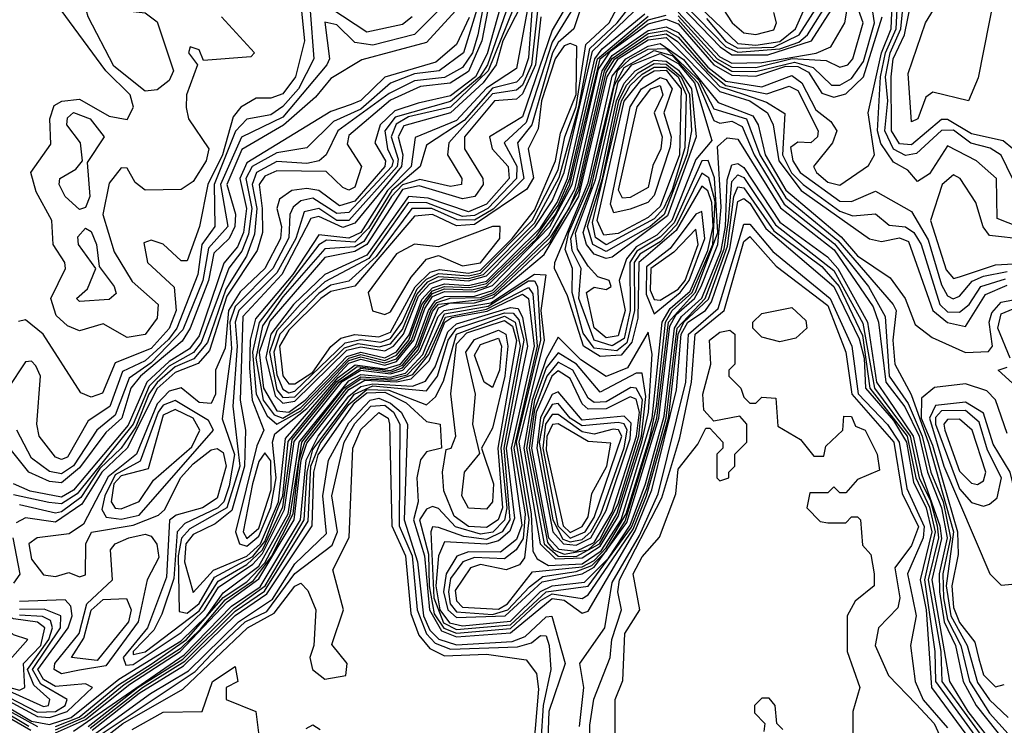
# Model space of a CAD drawing. Extents: x 2889633 to 3052318, y 540750 to 918690.
# Tile 583 of 656: x 2991205 to 2992850, y 824922 to 826100. Entities that reach past the tile are written whole.
import ezdxf

# ---------------------------------------------------------------- set-up
doc = ezdxf.new("R2010")
doc.units = 0

msp = doc.modelspace()

# ---------------------------------------------------------------- linework, layer by layer
at = {"layer": '0CON02XD'}
for points in [[(2992375, 826744.4), (2992353.2, 826695), (2992299.5, 826650.5), (2992290, 826635), (2992283.9, 826555), (2992295, 826536.8), (2992337.8, 826505), (2992346.5, 826473.5), (2992339.5, 826450.5), (2992325, 826431.2), (2992315, 826429.2), (2992244.5, 826464.5), (2992185, 826474), (2992165, 826471.4), (2992148.3, 826461.7), (2992139.2, 826445), (2992154, 826396), (2992160.9, 826315), (2992197, 826225), (2992200.9, 826170.9), (2992247.2, 826162.8), (2992326.2, 826136.2), (2992405, 826060.8), (2992435, 826057.7)], [(2992435, 826057.7), (2992475, 826063.9), (2992501.3, 826085), (2992527.5, 826145), (2992525, 826187.5), (2992501.7, 826211.7), (2992435, 826230), (2992425, 826230), (2992399.3, 826210.7), (2992375, 826216.2), (2992367.8, 826235), (2992371.5, 826291.5), (2992352.5, 826345), (2992365, 826354), (2992415, 826346.7), (2992425, 826356.7), (2992439.4, 826395), (2992462.4, 826417.6), (2992507.6, 826525), (2992510, 826580), (2992535, 826592.2), (2992543.3, 826605), (2992511.2, 826671.2), (2992418.6, 826748.6)], [(2992864.3, 825885), (2992848, 825898), (2992795, 825909.6), (2992755, 825933.9), (2992745, 825933.6), (2992695, 825891.2), (2992675, 825892.9), (2992661.4, 825915), (2992661.2, 826005), (2992664.4, 826035), (2992683.5, 826075), (2992699.5, 826155), (2992684.3, 826215), (2992696.2, 826255), (2992715, 826261.9), (2992745, 826255.5), (2992765, 826258.1), (2992795, 826306.2), (2992845, 826323.1), (2992892.8, 826357.2)], [(2992876.9, 826223.1), (2992834.2, 826145), (2992806.4, 826003.6), (2992790, 825965), (2992730.8, 825979.2), (2992718.8, 825971.2), (2992705.6, 825935), (2992695, 825930), (2992689.5, 826010.5), (2992718.6, 826095), (2992743.6, 826136.4), (2992746.8, 826156.8), (2992740, 826195), (2992744.4, 826205.6), (2992754.5, 826215.5), (2992797.6, 826232.4), (2992826.2, 826285), (2992865, 826298.9)], [(2992172.3, 826215), (2992095, 826083.1), (2992045, 825938.5), (2991990, 825905), (2991994.5, 825885), (2992021.2, 825855), (2992023.2, 825835), (2991985, 825792.4), (2991955, 825779.6), (2991887.5, 825802.5), (2991854.6, 825805), (2991785, 825707), (2991715, 825674.7), (2991662.6, 825625), (2991625, 825575.3), (2991616.4, 825536.4), (2991632.2, 825472.2), (2991645, 825460)], [(2992167.7, 826182.3), (2992095, 826062.7), (2992051.2, 825928.8), (2992014.4, 825895), (2992035.7, 825855.7), (2992035.3, 825835), (2991987.2, 825785), (2991965, 825773.3), (2991945, 825772), (2991885.3, 825794.7), (2991855, 825795.3), (2991788.6, 825701.4), (2991715, 825662.4), (2991673.6, 825625), (2991635, 825580.6), (2991622.7, 825545), (2991635, 825482.1), (2991645, 825469.7)], [(2992875, 825753.8), (2992838.3, 825768.3), (2992836.7, 825835), (2992803.3, 825865), (2992755, 825890), (2992725, 825843.3), (2992705, 825830), (2992689.1, 825849.1), (2992665, 825862.5), (2992643.7, 825893.7), (2992638.4, 825915), (2992643, 826005), (2992651.7, 826045), (2992669.2, 826085), (2992673.2, 826163.2)], [(2992863.6, 825835), (2992845, 825874.2), (2992826.1, 825886.1), (2992794, 825894), (2992765, 825916.2), (2992745, 825915.5), (2992703.1, 825876.9), (2992685, 825873.6), (2992665, 825884.5), (2992650.3, 825915), (2992655.3, 825965), (2992651.7, 826005), (2992659.2, 826045), (2992677.3, 826085), (2992684.7, 826165)], [(2992014.6, 826145), (2991986.3, 826043.7), (2991966.7, 826005), (2991925, 825973.3), (2991870.8, 825960.8), (2991831.8, 825948.2), (2991807.3, 825925), (2991798.8, 825895), (2991816.2, 825865), (2991815.3, 825855), (2991765, 825797.1), (2991739.4, 825789.4), (2991705, 825815.4), (2991685, 825818.5), (2991660, 825815), (2991639.3, 825800.7), (2991634.6, 825785), (2991642.9, 825755), (2991641.1, 825735), (2991614.6, 825685), (2991573.8, 825646.2), (2991554.2, 825615), (2991548.3, 825551.7), (2991532.2, 825515), (2991532.2, 825475), (2991525, 825459.2), (2991505, 825461.1), (2991475, 825485.6), (2991455, 825480), (2991435, 825458.9), (2991400.3, 825375), (2991353.1, 825336.9), (2991312.2, 825257.8), (2991288.2, 825241.8), (2991234.7, 825235.3), (2991220.4, 825225), (2991225, 825199.2), (2991245, 825173.1), (2991265, 825170.6), (2991287.3, 825177.3), (2991305, 825170), (2991315, 825173.3), (2991315.7, 825225), (2991325.5, 825244.5), (2991395, 825256.4), (2991437, 825273), (2991447.7, 825282.3), (2991473.8, 825335), (2991495, 825358.8), (2991525, 825382.2), (2991535, 825384.3), (2991545, 825377.5), (2991550.4, 825355), (2991535, 825301.4), (2991510.8, 825285), (2991466.9, 825273.1), (2991455.6, 825264.4), (2991450.6, 825169.4), (2991418.9, 825085), (2991378.2, 825035), (2991382.6, 825022.6)], [(2991495, 825143.8), (2991528.8, 825181.2), (2991585, 825204.5), (2991607.6, 825225), (2991637.9, 825295), (2991649.3, 825400.7), (2991737.1, 825502.9), (2991765.9, 825524.1), (2991815, 825517.1), (2991841.5, 825525), (2991866.3, 825555), (2991888, 825615), (2991899.3, 825630.7), (2991915, 825638.4), (2991965, 825638.6), (2991995, 825648), (2992089.3, 825740.7), (2992132.8, 825817.2), (2992178.5, 826015), (2992195, 826040.6), (2992255, 826082.5), (2992285, 826088.7), (2992305, 826079), (2992355, 826021.4), (2992385, 825997.6), (2992445, 825988.6), (2992495, 826007.2), (2992512, 825995), (2992535, 825950), (2992560.5, 825930.5), (2992570, 825915), (2992562.9, 825895), (2992531.2, 825855), (2992536.2, 825845), (2992555, 825829.2), (2992575, 825824), (2992623.1, 825856.9), (2992632.9, 825875), (2992622.5, 825945), (2992644.8, 826045), (2992661.2, 826085), (2992663.7, 826153.7)], [(2991655, 825477.3), (2991665, 825480), (2991749, 825561), (2991775, 825566.1), (2991808.3, 825561.7), (2991825, 825567.8), (2991844.4, 825595), (2991869.2, 825650.8), (2991885, 825667.3), (2991905, 825676.8), (2991955, 825672.6), (2991975, 825677.2), (2992061.6, 825765), (2992105, 825849.5), (2992116, 825905), (2992135.1, 825954.9), (2992151, 826059), (2992190, 826095), (2992216, 826145)], [(2992305, 826113), (2992375, 826038.4), (2992395, 826027.9), (2992445, 826028.7), (2992535.7, 826044.3), (2992560, 826055), (2992583.5, 826095), (2992593.9, 826155)], [(2991990.7, 826135), (2991977.5, 826065), (2991955, 826014.1), (2991924.6, 825994.6), (2991875, 825989.1), (2991825, 825965.9), (2991755, 825907.1), (2991752.4, 825892.4), (2991776.4, 825855), (2991765, 825820.9), (2991755, 825815.6), (2991745, 825820), (2991717.1, 825847.1), (2991635, 825847.9), (2991615, 825839.1), (2991605.5, 825825), (2991610.4, 825785), (2991611.1, 825745), (2991601.8, 825715), (2991551.5, 825638.5), (2991522.2, 825547.8), (2991503.6, 825526.4), (2991465, 825511.2), (2991435, 825484.7), (2991384.8, 825385), (2991342.8, 825345), (2991308.9, 825291.1), (2991265, 825261.1), (2991215, 825268.6), (2991199.7, 825260.3)], [(2991981.6, 826135), (2991970.8, 826075), (2991961.6, 826045), (2991945, 826020.9), (2991915, 826004), (2991865, 825998.2), (2991822.6, 825977.4), (2991736.7, 825915), (2991717.5, 825875), (2991705.3, 825864.7), (2991685, 825860.4), (2991635, 825863.8), (2991600.8, 825845), (2991593.7, 825825), (2991601.7, 825785), (2991597.6, 825742.4), (2991584.4, 825705.6), (2991549.5, 825650.5), (2991518.8, 825561.2), (2991496.2, 825533.8), (2991465, 825520.4), (2991435, 825494.7), (2991420.9, 825475), (2991399.4, 825420.6), (2991375.1, 825384.9), (2991339.4, 825350.6), (2991307.6, 825302.4), (2991275, 825278.7), (2991265, 825276.2), (2991205, 825290)], [(2991415, 825981.2), (2991362.6, 826022.6), (2991320, 826105), (2991316.7, 826115), (2991325, 826130), (2991347.3, 826137.3), (2991375, 826116.2), (2991415, 826112), (2991435, 826096.7), (2991462.5, 826015), (2991455, 825998.8), (2991435, 825983.3), (2991415, 825981.2)], [(2991645, 825469.7), (2991665, 825470.8), (2991747.7, 825552.3), (2991770.5, 825559.5), (2991805.8, 825554.2), (2991825, 825559), (2991845, 825583.1), (2991868.6, 825641.4), (2991887.2, 825662.8), (2991905, 825671.3), (2991955, 825668.4), (2991980.2, 825675), (2992065, 825760.7), (2992106.7, 825836.7), (2992139.5, 825955), (2992157.6, 826052.4), (2992203.4, 826095), (2992235, 826136.5)], [(2992315.6, 826125.6), (2992384.9, 826054.9), (2992405, 826046.2), (2992475, 826051.8), (2992506.9, 826063.1), (2992521.1, 826075), (2992557.5, 826132.5)], [(2992352.6, 826102.6), (2992385, 826064.3), (2992405, 826053.1), (2992465, 826054.6), (2992507.3, 826075), (2992545.4, 826135)], [(2992371.7, 826131.7), (2992395.6, 826095), (2992415, 826078.5), (2992435, 826075.5)], [(2991933.5, 826115), (2991885, 826062.2), (2991776.8, 826033.2), (2991725, 826002.5), (2991699.2, 825970.8), (2991645.9, 825924.1), (2991576.4, 825883.6), (2991551.1, 825825), (2991565.7, 825775.7), (2991564.7, 825755), (2991555.2, 825734.8), (2991529.7, 825710.3), (2991521, 825665), (2991490.3, 825585), (2991476.7, 825563.3), (2991407.3, 825505), (2991390.8, 825485), (2991376.2, 825435), (2991349.2, 825410.8), (2991305, 825352), (2991275, 825326.8), (2991255, 825329.3), (2991220.6, 825345), (2991185, 825389.2)], [(2991690.6, 826115), (2991696.9, 826035), (2991671.2, 825985), (2991645, 825955.5), (2991625, 825941.5), (2991585, 825934.4), (2991565.8, 825914.2), (2991530.3, 825825), (2991531.4, 825755), (2991509.6, 825725), (2991503.1, 825675), (2991467.6, 825585), (2991453.8, 825566.2), (2991415, 825530.6), (2991377.3, 825512.7), (2991355.8, 825454.2), (2991319.7, 825430.3), (2991285, 825370), (2991275, 825366), (2991265, 825370), (2991238, 825405), (2991233.8, 825425), (2991240, 825505), (2991232.3, 825522.3), (2991225, 825530), (2991215, 825528.8), (2991185.3, 825484.7)], [(2991971, 826125), (2991946.4, 826045), (2991906, 826015), (2991865, 826010), (2991825, 825994.6), (2991775, 825951.3), (2991729.5, 825930.5), (2991685, 825886.2), (2991635, 825878), (2991593.9, 825855), (2991583.2, 825835), (2991593, 825785), (2991587.5, 825742.5), (2991576.3, 825713.7), (2991554.8, 825685.2), (2991508.7, 825561.3), (2991495.5, 825544.5), (2991455, 825521.9), (2991421.4, 825488.6), (2991395.1, 825424.9), (2991301.3, 825308.7), (2991275, 825291.6), (2991253.8, 825293.8), (2991195, 825307.1)], [(2991914, 826125), (2991865, 826075.7), (2991795, 826057.8), (2991765, 826062.5), (2991735, 826092), (2991715, 826096.2), (2991722.9, 826035), (2991718.6, 826025), (2991645, 825937.9), (2991575.9, 825904.1), (2991540.5, 825825), (2991552.9, 825755), (2991521, 825719), (2991511.1, 825665), (2991477.7, 825582.3), (2991425, 825527.4), (2991388, 825502), (2991365, 825440), (2991334.4, 825415), (2991295, 825355.5), (2991275, 825342.1), (2991255, 825345.6), (2991225, 825368), (2991200.8, 825415)], [(2991675, 826125.8), (2991680.9, 826065), (2991666.2, 826005), (2991645, 825976.9), (2991625, 825969.2), (2991600.5, 825969.5), (2991575, 825954.3), (2991561.8, 825938.2), (2991544.3, 825875), (2991519.7, 825825), (2991505.6, 825755), (2991485, 825697.5), (2991475, 825697.5), (2991445, 825725.7), (2991425, 825732), (2991412.5, 825727.5), (2991418.6, 825695), (2991463.6, 825653.6), (2991466.5, 825615), (2991455, 825584.5), (2991425, 825551.1), (2991365, 825527.5), (2991343.4, 825476.6), (2991325, 825470), (2991307.3, 825477.3), (2991244.4, 825575), (2991215, 825599.4), (2991203.5, 825596.5)], [(2991385, 825569.5), (2991345, 825592.5), (2991305, 825580.8), (2991285, 825589.2), (2991266.4, 825606.4), (2991257.1, 825635), (2991282, 825685), (2991280.8, 825695), (2991261.4, 825725), (2991258.8, 825765), (2991232.9, 825812.9), (2991223.8, 825845), (2991257.5, 825892.5), (2991255.7, 825935), (2991263.1, 825956.9), (2991275.5, 825964.5), (2991305, 825967.5), (2991355, 825939.4), (2991385, 825933.8), (2991395.7, 825954.3), (2991390, 825975), (2991349.1, 826015), (2991267, 826127)], [(2992022.5, 826127.5), (2991986.6, 826025), (2991974.1, 826005), (2991925, 825963.8), (2991832.3, 825937.7), (2991815.3, 825915), (2991819.6, 825885), (2991829, 825865), (2991827, 825855), (2991755, 825778.7), (2991735, 825776.7), (2991695, 825802.3), (2991675, 825797.8), (2991662.4, 825787.6), (2991656.5, 825775), (2991655, 825736), (2991628.2, 825685), (2991565, 825621.2), (2991556.5, 825595), (2991559.4, 825550.6), (2991543.6, 825433.6), (2991564, 825374), (2991555, 825322), (2991546.5, 825295), (2991536.2, 825285), (2991481.1, 825258.9), (2991468.2, 825245), (2991462.6, 825167.4), (2991442.7, 825107.3), (2991429.2, 825080.8), (2991394.7, 825045), (2991395, 825040)], [(2992030.2, 826119.8), (2991988.1, 826015), (2991925, 825954.3), (2991855, 825938.3), (2991834.1, 825925.9), (2991825.9, 825905), (2991837.6, 825867.6), (2991835.6, 825855), (2991755, 825765.3), (2991735, 825765.3), (2991705, 825785.4), (2991680.4, 825779.6), (2991666.4, 825735), (2991635, 825677.9), (2991571.2, 825615), (2991565.3, 825595), (2991568.8, 825555), (2991561.5, 825455), (2991573, 825355), (2991551.3, 825285), (2991489.8, 825250.2), (2991475.6, 825234.4), (2991470.2, 825205), (2991471.9, 825111.9), (2991485, 825109.5)], [(2992043, 826125), (2992012.6, 826065), (2992001.5, 826025), (2991979.5, 825995), (2991925, 825944.8), (2991847, 825923), (2991837.6, 825905), (2991845.2, 825875), (2991843, 825855), (2991765, 825760.4), (2991745, 825753.5), (2991705, 825771.8), (2991691.7, 825768.3), (2991643.3, 825675), (2991577.8, 825605), (2991573.6, 825465), (2991582.4, 825415), (2991581, 825355), (2991559.5, 825280.5), (2991531.7, 825258.3), (2991495, 825240.4), (2991482.6, 825225), (2991480.5, 825195), (2991495, 825143.8)], [(2992053, 826115), (2992035, 826018.8), (2991985, 825985.9), (2991935, 825931.9), (2991866.2, 825903.8), (2991859.5, 825855), (2991819.5, 825815), (2991775, 825745.3), (2991755, 825735.6), (2991705, 825741.2), (2991661.6, 825675), (2991599.3, 825600.7), (2991590.3, 825565), (2991589, 825519), (2991593.8, 825465), (2991613.3, 825415), (2991601.5, 825388.5), (2991565.9, 825245), (2991572.7, 825225), (2991585, 825221.2)], [(2992061, 826115), (2992055, 826036.7), (2992045, 826006.5), (2992035, 825996.2), (2991995, 825986), (2991947.8, 825932.2), (2991885, 825890.8), (2991874.5, 825855), (2991826.7, 825815), (2991787.8, 825752.2), (2991765, 825729), (2991717.6, 825732.4), (2991705, 825724.6), (2991605.4, 825594.6), (2991594.3, 825545), (2991600.6, 825475), (2991618.9, 825438.9), (2991635, 825424.7)], [(2992070.3, 826115), (2992060.3, 826025), (2992045, 825991.1), (2992035, 825982.5), (2991995, 825976.7), (2991921.9, 825895), (2991920, 825875), (2991943.8, 825835), (2991943.3, 825825), (2991925, 825821.8), (2991873.6, 825833.6), (2991845, 825824.4), (2991826.2, 825805), (2991780.1, 825729.9), (2991765, 825721), (2991715, 825717.7), (2991645, 825637.6), (2991610.9, 825589.1), (2991599.6, 825535), (2991612.2, 825465), (2991630.3, 825440.3), (2991645, 825434.8)], [(2992140.9, 826115), (2992131.1, 826085), (2992105, 826062.3), (2992095.2, 826045), (2992060.8, 825925), (2992036.7, 825895), (2992047.3, 825835), (2991996.1, 825783.9), (2991965, 825765.9), (2991936.2, 825766.2), (2991893.8, 825785), (2991860.6, 825785), (2991801, 825705), (2991755, 825663.8), (2991725, 825656.8), (2991705, 825643.2), (2991639.6, 825575), (2991629.8, 825545), (2991635, 825507.5), (2991645, 825483.1), (2991655, 825477.3)], [(2991645, 825460), (2991665, 825463.2), (2991751.7, 825548.3), (2991775, 825554.2), (2991815, 825547.2), (2991829.6, 825555), (2991846.4, 825575), (2991871.5, 825638.5), (2991890.5, 825659.5), (2991912.6, 825667.4), (2991955, 825664.3), (2991985, 825672.8), (2992066.2, 825755), (2992095, 825797.9), (2992114.9, 825845), (2992162.1, 826047.9), (2992245, 826127.7)], [(2991860.8, 826105), (2991845, 826092.2), (2991785, 826079.4), (2991725, 826119.2)], [(2992305, 826100.5), (2992365, 826032.6), (2992395, 826014.5), (2992435, 826014), (2992499.5, 826029.5), (2992530.9, 826020.9), (2992561.1, 825991.1), (2992575, 825991.1), (2992595, 826002.5), (2992615, 826030.8), (2992633.1, 826095), (2992628.5, 826125)], [(2992305, 826107), (2992370.4, 826035), (2992395, 826021.2), (2992435, 826020.8), (2992495.4, 826035.4), (2992552.2, 826032.2), (2992575, 826021.2), (2992588.8, 826025), (2992597.1, 826035), (2992614.2, 826095), (2992606.7, 826116.7)], [(2992311.4, 826121.4), (2992375.2, 826055), (2992395, 826041.7), (2992455, 826041.9), (2992527.9, 826065), (2992565.6, 826124.4)], [(2992435, 826075.5), (2992465, 826083.3), (2992469.4, 826095), (2992465, 826112.5)], [(2991956.1, 826103.9), (2991935, 826059.2), (2991900.7, 826029.3), (2991815.3, 826004.7), (2991775, 825965.5), (2991758.9, 825958.9), (2991725, 825947.1), (2991585, 825861.2), (2991572.8, 825835), (2991584.3, 825785), (2991579.4, 825745), (2991569.1, 825720.9), (2991546.1, 825693.9), (2991505, 825572.7), (2991489.1, 825550.9), (2991455, 825529.8), (2991418, 825495), (2991386.6, 825423.4), (2991295.2, 825314.8), (2991275, 825303.1), (2991223, 825313), (2991195, 825325.5)], [(2991542.5, 826105), (2991597.5, 826045), (2991591.7, 826038.3), (2991512.5, 826032.5), (2991505, 826050), (2991490, 826055), (2991487.5, 826045), (2991502.5, 826025), (2991483.8, 825975), (2991483.6, 825953.6), (2991487.5, 825935), (2991521.1, 825885), (2991516.9, 825865), (2991495, 825830), (2991475, 825817.1), (2991415, 825816), (2991398.3, 825828.3), (2991385, 825852.5), (2991375, 825853.3), (2991355, 825827.5), (2991344.4, 825775), (2991363, 825713), (2991393.1, 825663.1), (2991436.5, 825625), (2991435, 825602), (2991415, 825574.6), (2991385, 825569.5)], [(2991585, 825221.2), (2991605, 825238.1), (2991625, 825285.7), (2991633.9, 825335), (2991627.5, 825395), (2991631.5, 825408.5), (2991685, 825450.9), (2991755, 825527), (2991775, 825533.2), (2991815, 825523.5), (2991835, 825529.4), (2991863.9, 825565), (2991881.8, 825618.2), (2991895, 825637.9), (2991915, 825646.7), (2991965, 825646), (2991995, 825656.4), (2992090.8, 825755), (2992128.2, 825825), (2992172.1, 826017.9), (2992192.2, 826047.8), (2992255, 826093.7), (2992285, 826101.6), (2992305, 826093.8), (2992365, 826025.2), (2992395, 826007.8), (2992435, 826006.3), (2992485, 826022.8), (2992505, 826022.1), (2992522.7, 826012.7), (2992545, 825977.8), (2992565, 825971.2), (2992585, 825976.5), (2992614.6, 826005), (2992646.1, 826105)], [(2992076, 826105), (2992066.8, 826025), (2992045, 825976.8), (2992035, 825967.7), (2991998.6, 825965), (2991948.5, 825905), (2991948.6, 825885), (2991979.2, 825835), (2991979.4, 825825), (2991965.6, 825805), (2991945, 825801.3), (2991872.8, 825822.8), (2991845, 825817), (2991785, 825724.8), (2991765, 825713.3), (2991715, 825703.2), (2991622.9, 825597.1), (2991605.1, 825545), (2991612.6, 825485), (2991635, 825447.2), (2991655, 825444.8)], [(2991635, 825424.7), (2991675, 825447.1), (2991755, 825531.1), (2991775, 825537.1), (2991815, 825527.2), (2991835, 825534.2), (2991859.7, 825565), (2991881, 825625), (2991895, 825642.9), (2991915, 825650.8), (2991960.5, 825649.5), (2991985, 825655.3), (2992069, 825735), (2992100.1, 825775), (2992124.5, 825825), (2992175.1, 826034.9), (2992255, 826100), (2992285, 826107.8)], [(2991645, 825434.8), (2991675, 825452.6), (2991755, 825535.3), (2991775, 825541), (2991815, 825531.5), (2991835, 825539.9), (2991855.5, 825565), (2991877.1, 825625), (2991895, 825647.7), (2991915, 825654.9), (2991957, 825653), (2991985, 825659.6), (2992069.2, 825740.8), (2992105, 825790.4), (2992124.1, 825835), (2992170.7, 826035), (2992255, 826106.6)], [(2991655, 825444.8), (2991682, 825465), (2991751.9, 825538.1), (2991775, 825544.9), (2991815, 825535.9), (2991835, 825545.8), (2991855.9, 825574.1), (2991877, 825633), (2991895, 825652.5), (2991915, 825659.1), (2991955, 825656.6), (2991985, 825663.8), (2992075, 825752.9), (2992103.2, 825795), (2992120.1, 825835), (2992166.2, 826035), (2992178.3, 826051.7), (2992249.6, 826110.4)], [(2991485, 825109.5), (2991505, 825125.5), (2991530.8, 825169.2), (2991595, 825203.9), (2991615, 825228.7), (2991644.9, 825305), (2991653.8, 825396.2), (2991735, 825496.2), (2991769, 825521), (2991825, 825514.3), (2991845, 825523.2), (2991870.2, 825555), (2991892, 825615), (2991902.1, 825627.9), (2991924.5, 825635.5), (2991975, 825636.6), (2991996.9, 825645), (2992092.3, 825737.7), (2992122.9, 825785), (2992138.1, 825821.9), (2992182.2, 826015), (2992195, 826035.8), (2992255, 826077.2), (2992285, 826082.5), (2992305, 826071.2), (2992355, 826014.5), (2992385, 825990.5), (2992453.2, 825976.8), (2992490.6, 825989.4), (2992505, 825982), (2992539.2, 825915), (2992538, 825905), (2992526.7, 825895), (2992505, 825895.8), (2992493.1, 825886.9), (2992496.7, 825865), (2992509.1, 825845), (2992575, 825797.5), (2992595, 825796.9), (2992635, 825814), (2992695, 825780), (2992722.6, 825732.6), (2992745, 825657.5), (2992755, 825639.2), (2992764.5, 825634.5), (2992775, 825638.6), (2992796.5, 825663.5), (2992815, 825672), (2992855, 825679.7)], [(2991382.6, 825022.6), (2991395, 825023.4), (2991475, 825077.1), (2991514.1, 825115), (2991537.3, 825152.7), (2991595, 825190.8), (2991611.2, 825208.8), (2991647.7, 825282.3), (2991663.9, 825396.1), (2991743.8, 825496.2), (2991775, 825515.1), (2991825, 825508.8), (2991845.1, 825514.9), (2991873.5, 825546.5), (2991905, 825619.4), (2991923.1, 825626.9), (2991965, 825627.5), (2991995, 825636.1), (2992081.6, 825708.4), (2992139.4, 825805), (2992186.8, 826005), (2992205.1, 826034.9), (2992255, 826066.9), (2992285, 826070.5), (2992375, 825980.7), (2992425, 825964.8), (2992454.6, 825945), (2992464, 825925), (2992473.4, 825865), (2992510.8, 825815), (2992625, 825734.4), (2992645, 825730), (2992675, 825736.4), (2992690, 825730), (2992730.8, 825615), (2992755, 825594.5), (2992785, 825588), (2992818.5, 825641.5), (2992855, 825656.9)], [(2991395, 825040), (2991415, 825044.7), (2991505, 825113), (2991537.1, 825162.9), (2991585, 825190.3), (2991610.7, 825215), (2991645, 825287.1), (2991660.5, 825399.5), (2991738.2, 825495), (2991775, 825518.7), (2991825, 825511.6), (2991845, 825519.1), (2991870.9, 825549.1), (2991895, 825613), (2991905, 825625.1), (2991975, 825632.9), (2991998.2, 825641.8), (2992091.1, 825728.9), (2992139.4, 825815), (2992185, 826012), (2992199.6, 826035), (2992255, 826072.1), (2992285, 826076.6), (2992304.1, 826064.1), (2992375, 825989), (2992415.8, 825975.8), (2992452.9, 825962.9), (2992483.6, 825943.6), (2992479.4, 825875), (2992494.8, 825844.8), (2992513.8, 825825), (2992575, 825780.8), (2992596.9, 825773.1), (2992635, 825776), (2992657.5, 825757.5), (2992685, 825754.5), (2992698.9, 825745), (2992711.1, 825725), (2992742.1, 825625), (2992755, 825612.7), (2992775, 825611.9), (2992791.1, 825625), (2992810.6, 825655), (2992852.2, 825667.8)], [(2991130.2, 824985), (2991225, 824929.1), (2991255, 824923), (2991291.6, 824935), (2991371.2, 824998.8), (2991475, 825063.1), (2991518.2, 825105), (2991545, 825143), (2991605, 825187.5), (2991653.7, 825275), (2991672.4, 825395), (2991755, 825497.3), (2991775, 825507.8), (2991825, 825503.5), (2991849.9, 825510.1), (2991879, 825541), (2991904.4, 825605), (2991914.4, 825615), (2991992.5, 825627.5), (2992065, 825675.7), (2992084.1, 825674.1), (2992075.9, 825615), (2992081.3, 825565), (2992039, 825395), (2992059.5, 825275), (2992062.7, 825212.7), (2992069.9, 825199.9), (2992088.8, 825188.8), (2992145, 825191.8), (2992176.8, 825213.2), (2992210.1, 825265), (2992262, 825435), (2992278.6, 825595), (2992291.7, 825618.3), (2992325, 825647.3), (2992354.9, 825715), (2992363.8, 825755), (2992361.2, 825795), (2992355, 825814.4), (2992345, 825822.5), (2992301.9, 825748.1), (2992239.4, 825695), (2992237.9, 825602.1), (2992228, 825562), (2992209.8, 825540.2), (2992175, 825537.9), (2992147.2, 825555), (2992120.5, 825639.5), (2992098.8, 825685), (2992099.4, 825695), (2992155, 825828.2), (2992195, 826006.4), (2992217.8, 826035), (2992255, 826056.4), (2992275, 826060.9), (2992314.1, 826034.1), (2992371.9, 825961.9), (2992429.8, 825939.8), (2992438.8, 825925), (2992450.7, 825875), (2992485, 825816), (2992577.6, 825737.6), (2992605, 825706.2), (2992659.4, 825669.4), (2992684.6, 825634.6), (2992701.1, 825591.1), (2992729.5, 825569.5), (2992785, 825544.5), (2992823.6, 825546.4), (2992830, 825555), (2992824.6, 825595), (2992829.4, 825610.6), (2992845, 825628.5), (2992865, 825632.5)], [(2991265, 824919.9), (2991304.5, 824935.5), (2991370.5, 824989.5), (2991425, 825023.8), (2991483.8, 825065), (2991545, 825135.6), (2991585, 825161.6), (2991615, 825193.4), (2991657.2, 825272.8), (2991676.9, 825395), (2991746.9, 825485), (2991775, 825504.2), (2991825, 825500.8), (2991852.6, 825507.4), (2991882, 825538), (2991915, 825609.2), (2991988, 825622), (2992055, 825664.2), (2992065, 825664.5), (2992070, 825655), (2992075.4, 825565), (2992034.9, 825395), (2992055.8, 825265), (2992048.5, 825201.5), (2992040, 825190), (2992018.2, 825181.8), (2991975, 825190.7), (2991958.1, 825185), (2991933, 825147), (2991935, 825130), (2991945, 825119.2), (2992005, 825115.8), (2992020.4, 825125), (2992061.7, 825178.3), (2992145, 825186.7), (2992165, 825197.4), (2992185, 825218.6), (2992218.4, 825275), (2992257.7, 825402.3), (2992269.2, 825455), (2992284.3, 825595), (2992295.3, 825614.7), (2992328.8, 825645), (2992363, 825725), (2992367, 825797), (2992356.3, 825836.3), (2992345, 825844.4), (2992302.4, 825757.6), (2992275, 825729.6), (2992241.1, 825708.9), (2992231.9, 825695), (2992232.3, 825615), (2992219.3, 825560.7), (2992202.6, 825547.4), (2992165, 825551.9), (2992146.7, 825576.7), (2992128, 825645), (2992128.8, 825685), (2992116.4, 825716.4), (2992122.4, 825745), (2992157.6, 825825), (2992203.9, 826015), (2992225, 826034.9), (2992255, 826051.2), (2992285, 826052.1), (2992339.5, 825999.5), (2992365, 825951.8), (2992419.6, 825935), (2992441.4, 825875), (2992485, 825802.7), (2992571.7, 825731.7), (2992664.4, 825625), (2992669.4, 825615), (2992663.8, 825565), (2992667.1, 825525), (2992694.2, 825474.2), (2992723.3, 825393.3), (2992764.9, 825245), (2992752.8, 825155), (2992760.6, 825105), (2992787.8, 825055), (2992805, 824993.3), (2992825, 824964.4), (2992856.2, 824935)], [(2991265, 824914.6), (2991312.6, 824935), (2991380.1, 824989.9), (2991475, 825051.6), (2991507.3, 825082.7), (2991548.5, 825131.5), (2991596, 825164), (2991626.2, 825203.8), (2991662.1, 825275), (2991671.9, 825365), (2991681.5, 825395), (2991751.9, 825485), (2991775, 825500.4), (2991835, 825498.6), (2991861.9, 825508.1), (2991888.8, 825541.2), (2991916.4, 825603.6), (2991985, 825617.1), (2992055, 825653.2), (2992062.6, 825642.6), (2992069.6, 825555), (2992030.6, 825385), (2992049.6, 825275), (2992046.1, 825233.9), (2992034.8, 825215.2), (2992015, 825200), (2991965, 825202.4), (2991945.6, 825195), (2991925, 825167.1), (2991921.5, 825145), (2991924.4, 825125), (2991935, 825111.6), (2991995, 825107.2), (2992020.9, 825115), (2992056.7, 825153.3), (2992079.4, 825170.6), (2992135, 825178.6), (2992161, 825189), (2992185, 825213), (2992216.9, 825263.1), (2992269.5, 825435), (2992289, 825595), (2992334.4, 825645.6), (2992371.6, 825745), (2992366.1, 825836.1), (2992355.3, 825865.3), (2992345, 825864.5), (2992298.6, 825761.4), (2992275, 825737.4), (2992236.3, 825713.7), (2992224.3, 825695), (2992225.2, 825615), (2992215, 825568.2), (2992195, 825555.8), (2992165, 825565.4), (2992139.2, 825635), (2992143.3, 825685), (2992127.9, 825715), (2992125.9, 825735), (2992159.8, 825820.2), (2992185.8, 825934.2), (2992198.9, 825991.1), (2992215, 826020.7), (2992265, 826049), (2992295, 826040.5), (2992337.8, 825995), (2992365, 825932.2), (2992375, 825927.8), (2992395, 825930.9), (2992412.3, 825922.3), (2992431.9, 825875), (2992482.5, 825792.5), (2992566.2, 825726.2), (2992623.3, 825655), (2992650.8, 825605), (2992657.6, 825505), (2992689.3, 825459.3), (2992712.8, 825405), (2992727.1, 825345), (2992747.7, 825295), (2992760.1, 825235), (2992747.3, 825175), (2992748.4, 825135), (2992755, 825098.9), (2992777.2, 825055), (2992791.9, 824995), (2992825, 824942.3), (2992877.3, 824885)], [(2991665, 825492), (2991695, 825511.6), (2991725.2, 825554.8), (2991741.6, 825568.4), (2991765, 825574.8), (2991805, 825570.5), (2991825, 825578.7), (2991865.8, 825654.2), (2991891.1, 825678.9), (2991906.8, 825683.2), (2991955, 825677.2), (2991975, 825682.3), (2992027.9, 825735), (2992065, 825782.1), (2992100.6, 825865), (2992108.8, 825911.2), (2992135, 825975.8), (2992136, 826056), (2992125, 826060.9), (2992115, 826056.9), (2992099.8, 826035), (2992076.8, 825965), (2992071.6, 825918.4), (2992054.5, 825885), (2992063.6, 825836.4), (2992052.5, 825817.5), (2991965, 825758.3), (2991935, 825756.3), (2991894.7, 825775.3), (2991865, 825772.5), (2991765, 825655.5), (2991725, 825646.3), (2991708.2, 825635), (2991655, 825582), (2991639.3, 825555), (2991645, 825505.8), (2991655, 825492.1), (2991665, 825492)], [(2992185, 825568.9), (2992165, 825585.7), (2992152.2, 825645), (2992165, 825654), (2992185, 825650), (2992193.3, 825655), (2992190, 825665), (2992171.2, 825671.2), (2992155, 825688.9), (2992137.2, 825717.2), (2992133.8, 825743.8), (2992167.2, 825832.8), (2992205, 825995.9), (2992227.6, 826025), (2992275, 826044.1), (2992305, 826027.4), (2992332.6, 825995), (2992361.4, 825898.6), (2992335, 825866.9), (2992294.8, 825765), (2992269.4, 825740.6), (2992235, 825721), (2992218.7, 825701.3), (2992206.9, 825665), (2992216.5, 825615), (2992205, 825572.3), (2992185, 825568.9)], [(2992185, 825701.6), (2992165, 825709.1), (2992152, 825725), (2992146.7, 825745), (2992174.9, 825835.1), (2992202.4, 825965), (2992215, 825994.3), (2992233.4, 826015), (2992265, 826032.6), (2992285, 826031.2), (2992305.9, 826015.9), (2992327.5, 825985), (2992335.3, 825905), (2992287.2, 825772.8), (2992195, 825704), (2992185, 825701.6)], [(2992185, 825713.5), (2992162.9, 825725), (2992153.9, 825755), (2992178.9, 825835), (2992206.2, 825965), (2992218.9, 825991.1), (2992238.4, 826011.6), (2992265, 826027.1), (2992285, 826026.3), (2992310.1, 826005), (2992324.4, 825975.6), (2992327.7, 825915), (2992319.9, 825875), (2992281.6, 825775), (2992258.2, 825755), (2992185, 825713.5)], [(2992185, 825724.7), (2992166.9, 825736.9), (2992161.9, 825761.9), (2992210.7, 825965), (2992225, 825990.8), (2992245, 826009.7), (2992265, 826021.2), (2992285, 826021.2), (2992305.1, 826005), (2992318.5, 825975), (2992316.3, 825886.3), (2992295, 825816.5), (2992280.8, 825785), (2992265, 825768), (2992185, 825724.7)], [(2992180.8, 825740.8), (2992170, 825765), (2992215, 825964.5), (2992248.1, 826005), (2992265, 826015.2), (2992285, 826015.9), (2992310.3, 825985), (2992307.2, 825875), (2992275, 825788.7), (2992255, 825770.3), (2992205, 825743.1), (2992180.8, 825740.8)], [(2992197.9, 825777.9), (2992192.1, 825792.1), (2992224.8, 825955), (2992244.2, 825985), (2992275, 826003.7), (2992285, 826000.8), (2992295.2, 825985), (2992281.5, 825945), (2992293.4, 825905), (2992292, 825888), (2992265, 825806.9), (2992254.3, 825795), (2992225, 825783.8), (2992197.9, 825777.9)], [(2992212.4, 825802.4), (2992205.8, 825815.8), (2992236.9, 825955), (2992259.4, 825985), (2992275, 825990.6), (2992279.5, 825975), (2992265.4, 825945), (2992278.5, 825905), (2992276.2, 825885), (2992262.8, 825857.2), (2992255, 825820), (2992225, 825803.3), (2992212.4, 825802.4)], [(2991305, 825783.3), (2991281.2, 825805), (2991271.2, 825825), (2991272.5, 825835), (2991299.3, 825850.7), (2991310, 825865), (2991306.7, 825895), (2991284.2, 825925), (2991285, 825936.7), (2991295, 825945.6), (2991323.3, 825935), (2991346.2, 825905), (2991318.3, 825861.7), (2991322.5, 825805), (2991315, 825786.7), (2991305, 825783.3)], [(2991265, 824909.6), (2991315, 824931.4), (2991389.2, 824990.8), (2991473.4, 825045), (2991552, 825128), (2991605, 825166.3), (2991663.7, 825265), (2991675.7, 825365), (2991685, 825392.9), (2991755, 825483), (2991781.8, 825498.2), (2991834.5, 825495.5), (2991859.1, 825500.9), (2991889.1, 825530.9), (2991915.7, 825595), (2991927.1, 825602.9), (2991986.3, 825613.7), (2992045, 825641.9), (2992055.2, 825635), (2992064.6, 825555), (2992026.5, 825385), (2992043.9, 825256.1), (2992035, 825232.3), (2992008.7, 825211.3), (2991955, 825211.4), (2991935.7, 825204.3), (2991917.8, 825175), (2991913.5, 825145), (2991920.6, 825115), (2991935, 825102.2), (2992016.1, 825105), (2992078.3, 825161.7), (2992145, 825175.1), (2992165, 825186), (2992219.4, 825260.6), (2992273.2, 825435), (2992291.4, 825588.6), (2992301.7, 825608.3), (2992332.4, 825635), (2992343.7, 825655), (2992371.6, 825725), (2992377.2, 825787.2), (2992371.1, 825888.9), (2992386.8, 825903.2), (2992405, 825900.8), (2992476.4, 825786.4), (2992565.9, 825715.9), (2992630.7, 825620.7), (2992639.7, 825595), (2992651.9, 825495), (2992683.7, 825453.7), (2992707.7, 825405), (2992721.6, 825345), (2992745.1, 825285), (2992754.6, 825235), (2992740.9, 825175), (2992741.5, 825145), (2992749.8, 825095), (2992768.3, 825055), (2992781.1, 824995), (2992803.1, 824955), (2992855, 824889.6)], [(2991295, 824912.1), (2991480.3, 825039.7), (2991559.2, 825120.8), (2991606.9, 825153.1), (2991674.3, 825265), (2991683.9, 825365), (2991703.8, 825405), (2991755, 825471.6), (2991775, 825488), (2991795, 825492.3), (2991861.4, 825488.6), (2991883.2, 825496.8), (2991899.2, 825520.8), (2991920.7, 825579.3), (2991935, 825592.5), (2992025, 825619.8), (2992038.2, 825618.2), (2992045, 825603.1), (2992053.3, 825555), (2992018.2, 825385), (2992031.9, 825268.1), (2992023.9, 825246.1), (2992005, 825230), (2991985, 825224.4), (2991915, 825228.5), (2991904.8, 825205.2), (2991900.6, 825155), (2991907, 825115), (2991923, 825093), (2991945, 825088.1), (2992025, 825096.1), (2992075, 825145.2), (2992095, 825155.1), (2992148.9, 825161.1), (2992189, 825201), (2992225, 825256), (2992250.8, 825325), (2992281.6, 825438.4), (2992298.9, 825585), (2992310.8, 825605), (2992344.6, 825635.4), (2992376.8, 825715), (2992384.5, 825755), (2992387.1, 825832.9), (2992395, 825857.8), (2992405, 825860.4), (2992415, 825853.8), (2992475, 825762.4), (2992554.5, 825704.5), (2992572, 825685), (2992621.3, 825595), (2992636.3, 825495), (2992655, 825468.4), (2992697.6, 825405), (2992711.7, 825341.7), (2992742.5, 825255), (2992745, 825234.2), (2992728.8, 825165), (2992758.4, 824995), (2992788.8, 824945), (2992845, 824872.9)], [(2992029.5, 825610.5), (2992038.9, 825598.9), (2992047.6, 825565), (2992013.9, 825385), (2992024.3, 825265), (2992011.3, 825245), (2991985, 825232.4), (2991947.3, 825237.3), (2991905, 825252.5), (2991895, 825253.3), (2991891.9, 825245), (2991897, 825135), (2991913.1, 825093.1), (2991935, 825082.1), (2992025, 825089.8), (2992085, 825144.8), (2992155, 825154.1), (2992227.4, 825252.6), (2992252.7, 825317.3), (2992284.9, 825435.1), (2992303.3, 825585), (2992350.3, 825635), (2992382.1, 825717.9), (2992389.5, 825765), (2992395, 825830), (2992405, 825841.5), (2992415, 825837.1), (2992467.7, 825757.7), (2992565, 825681.8), (2992613.4, 825593.4), (2992633, 825485), (2992692.6, 825405), (2992708, 825335), (2992726.6, 825296.6), (2992737.7, 825255), (2992740.1, 825235), (2992723, 825165), (2992743.8, 825045), (2992745.9, 824995), (2992838.2, 824868.2)], [(2992765, 825668), (2992775, 825670.8), (2992835, 825691.2), (2992895, 825694.3), (2992908.8, 825715), (2992905.8, 825725.8), (2992885, 825733.1), (2992825, 825740), (2992814.6, 825754.6), (2992802.5, 825795), (2992776.2, 825835), (2992765, 825841.2), (2992746, 825825), (2992726.5, 825765), (2992752.6, 825682.6), (2992765, 825668)], [(2991323.1, 824916.9), (2991410.4, 824985), (2991481.1, 825028.9), (2991565, 825112.4), (2991614.3, 825145.7), (2991687.1, 825262.9), (2991691.8, 825355), (2991707.4, 825392.6), (2991755, 825457.8), (2991785, 825482.9), (2991821.7, 825481.7), (2991885, 825457.1), (2991899.7, 825470.3), (2991913.3, 825496.7), (2991934.9, 825575.1), (2992015, 825605.1), (2992033, 825595), (2992041.1, 825555), (2992009, 825385), (2992019, 825285), (2992015.4, 825264.6), (2991995.5, 825244.5), (2991975, 825241.3), (2991933.2, 825253.2), (2991905, 825284.2), (2991895, 825287.5), (2991885, 825283.1), (2991873.2, 825265), (2991888, 825208), (2991889.2, 825155), (2991897.9, 825107.9), (2991914, 825084), (2991935, 825076.1), (2992025, 825083.4), (2992075, 825130.4), (2992095, 825141.7), (2992145, 825133.5), (2992155, 825140), (2992230.2, 825249.8), (2992252.4, 825305), (2992289.2, 825435), (2992305, 825575.4), (2992314.5, 825595.5), (2992356.1, 825633.9), (2992387.8, 825722.2), (2992398.3, 825805), (2992405, 825821.1), (2992415, 825819.6), (2992465, 825747.8), (2992545, 825688.4), (2992573.9, 825655), (2992612.9, 825572.9), (2992625.6, 825485), (2992687.6, 825405), (2992702.3, 825335), (2992725, 825286.2), (2992734.6, 825245), (2992716.7, 825165), (2992734.2, 825045), (2992734.8, 824995), (2992815.7, 824884.3)], [(2991326.2, 824913.8), (2991405, 824975.4), (2991479, 825021), (2991565, 825105.5), (2991618.4, 825141.6), (2991693.8, 825255), (2991696.4, 825345), (2991703.7, 825373.7), (2991765, 825461.3), (2991785, 825477.4), (2991815, 825478.5), (2991850.8, 825460.8), (2991885, 825429.2), (2991907.5, 825425), (2991910, 825385), (2991885, 825378.8), (2991874.7, 825365.3), (2991868.7, 825335), (2991871.1, 825295), (2991863.2, 825265), (2991881.7, 825205), (2991890.1, 825115), (2991909.8, 825079.8), (2991935, 825069.8), (2992025, 825076.6), (2992095, 825133.8), (2992115, 825130.9), (2992145, 825109.2), (2992155, 825112.5), (2992233.2, 825246.8), (2992261.5, 825315), (2992302.4, 825482.4), (2992310.1, 825575), (2992321.1, 825595), (2992350.8, 825615), (2992360.9, 825629.1), (2992391.7, 825718.3), (2992405, 825796.9), (2992415, 825801.8), (2992425, 825793.8), (2992451.8, 825751.8), (2992565.2, 825655), (2992607.5, 825567.5), (2992615.8, 825535), (2992617.9, 825485), (2992665, 825430.9), (2992686.4, 825395), (2992698.3, 825328.3), (2992719.7, 825285), (2992729.2, 825245), (2992709.4, 825165), (2992719.7, 825115), (2992728.1, 824985), (2992841.5, 824831.5)], [(2992265, 825609.2), (2992308.7, 825645), (2992323.5, 825665), (2992349.7, 825735), (2992345, 825780), (2992335, 825775.5), (2992291.9, 825718.1), (2992252.2, 825687.8), (2992252, 825642), (2992265, 825609.2)], [(2991305, 825630), (2991300, 825635), (2991318.8, 825651.2), (2991332.5, 825685), (2991303.8, 825725), (2991302.3, 825737.7), (2991315, 825752.5), (2991325, 825746.7), (2991333.8, 825725), (2991338.3, 825688.3), (2991363.3, 825655), (2991366.7, 825643.3), (2991355, 825633.3), (2991305, 825630)], [(2991815, 825608.1), (2991825, 825612.7), (2991859.5, 825670.5), (2991885, 825700.6), (2991905, 825706.7), (2991945, 825689.2), (2991975, 825694.5), (2992007.2, 825735), (2992008, 825755), (2991995, 825755.3), (2991905, 825721.2), (2991865, 825725.6), (2991835, 825709.2), (2991787.5, 825645), (2991794.4, 825614.4), (2991815, 825608.1)], [(2992140.2, 824920.2), (2992147.5, 824985), (2992141.2, 825025), (2992182.7, 825085), (2992195, 825160.6), (2992240.9, 825239.1), (2992271.6, 825308.4), (2992317.8, 825495), (2992322.7, 825575), (2992372, 825618), (2992415, 825758.9), (2992425, 825759.1), (2992463.2, 825713.2), (2992559.2, 825635), (2992595.2, 825555), (2992605.8, 825475.8), (2992655, 825424.1), (2992674.3, 825395), (2992687.3, 825317.3), (2992715.9, 825254.1), (2992714.7, 825235), (2992688.5, 825175), (2992696.7, 825135), (2992702.5, 825105), (2992693.3, 825055), (2992700.9, 824995), (2992714.3, 824964.3), (2992755, 824917.8)], [(2992275, 825632), (2992305, 825650.2), (2992316.8, 825665), (2992338.8, 825725), (2992335, 825750.8), (2992297.8, 825712.2), (2992259.5, 825685), (2992258.7, 825648.7), (2992265, 825633.3), (2992275, 825632)], [(2992159.5, 824835), (2992157.6, 824922.4), (2992164.6, 824965.4), (2992191.9, 825035), (2992194.6, 825065.4), (2992210.6, 825115), (2992204.6, 825145), (2992207.5, 825165), (2992278.2, 825301.8), (2992307.8, 825402.2), (2992327.3, 825495), (2992333.4, 825575), (2992382, 825615), (2992415, 825730), (2992425, 825738.1), (2992468.9, 825688.9), (2992555, 825622.9), (2992585.4, 825545), (2992595.3, 825475), (2992665.2, 825395), (2992679.2, 825309.2), (2992706.6, 825253.4), (2992695, 825222.5), (2992667.1, 825185), (2992675.6, 825135), (2992672, 825118), (2992640, 825085), (2992634, 825055), (2992656.7, 825005), (2992703, 824957), (2992733.1, 824925), (2992755, 824876.7)], [(2992475, 825562.5), (2992445, 825570), (2992430, 825585), (2992430, 825595), (2992445, 825610), (2992495, 825620), (2992518.3, 825598.3), (2992520, 825585), (2992501.7, 825568.3), (2992475, 825562.5)], [(2991320, 824920), (2991402.7, 824985), (2991477.8, 825032.2), (2991562.8, 825117.2), (2991615.1, 825154.9), (2991680.6, 825265), (2991685.4, 825345), (2991695, 825382.8), (2991764.5, 825475), (2991795, 825488.8), (2991885, 825480.5), (2991903.4, 825505), (2991921.2, 825565), (2991935, 825584.8), (2992015, 825611), (2992029.5, 825610.5)], [(2992860, 825535), (2992838.9, 825585), (2992845, 825609.4), (2992865, 825617.7)], [(2991985, 825252.4), (2991955, 825254.2), (2991931, 825271), (2991913.8, 825313.8), (2991911.5, 825345), (2991917.5, 825382.5), (2991926, 825385), (2991933.8, 825405), (2991925.7, 825475.7), (2991935, 825558.9), (2991952.3, 825577.7), (2992015, 825598), (2992028.4, 825588.4), (2992035.2, 825564.8), (2992003.8, 825385), (2992011.9, 825285), (2992004.8, 825265.2), (2991985, 825252.4)], [(2991985, 825282.7), (2991955, 825284.5), (2991943.9, 825305), (2991948.1, 825345), (2991974.1, 825375.9), (2991962, 825425), (2991966.5, 825475), (2991950.6, 825545), (2991965, 825566.3), (2992005, 825582.1), (2992017.2, 825575), (2992020.6, 825555), (2992015.8, 825505), (2991995, 825418), (2991976.7, 825385), (2991996.5, 825325), (2991995.3, 825295), (2991985, 825282.7)], [(2992100.1, 825200.1), (2992145, 825201.5), (2992175, 825221.3), (2992205, 825270.8), (2992244.8, 825395.2), (2992255.9, 825445), (2992261.7, 825541.7), (2992255, 825578.8), (2992220.8, 825519.2), (2992185, 825504.4), (2992142.4, 825532.4), (2992105, 825570), (2992085, 825533.9), (2992061.3, 825465), (2992047.7, 825385), (2992074.9, 825224.9), (2992100.1, 825200.1)], [(2992200, 824905), (2992200, 824965), (2992213, 824997), (2992216, 825075), (2992241.2, 825115), (2992230, 825175), (2992245, 825203.3), (2992273.8, 825236.2), (2992301.2, 825308.8), (2992305, 825350), (2992338.3, 825391.7), (2992351.7, 825418.3), (2992358.3, 825418.3), (2992380, 825395), (2992380, 825385), (2992370, 825375), (2992370, 825335), (2992375, 825330), (2992390, 825335), (2992390, 825345), (2992400, 825355), (2992400, 825375), (2992420, 825395), (2992420, 825425), (2992408.3, 825438.3), (2992365, 825430), (2992348.3, 825448.3), (2992346.7, 825475), (2992360, 825525), (2992357.5, 825565), (2992375, 825578.8), (2992391.7, 825581.7), (2992400, 825575), (2992400, 825525), (2992390, 825515), (2992390, 825505), (2992410, 825485), (2992415, 825470), (2992425, 825460), (2992435, 825460), (2992445, 825470), (2992468.3, 825468.3), (2992471.7, 825421.7), (2992509.3, 825399.3), (2992531.7, 825371.7), (2992548.3, 825371.7), (2992551.7, 825388.3), (2992580, 825415), (2992581.7, 825438.3), (2992595, 825437.5), (2992601.7, 825421.7), (2992617.5, 825415), (2992637.5, 825375), (2992641.7, 825348.3), (2992605, 825332.5), (2992585, 825310), (2992575, 825310), (2992565, 825320), (2992555, 825310), (2992525, 825310), (2992520, 825285), (2992542.5, 825262.5), (2992555, 825260), (2992585, 825260), (2992595, 825270), (2992605, 825270), (2992610, 825265), (2992613, 825223), (2992627, 825207), (2992632.5, 825175), (2992632.5, 825155), (2992600.7, 825129.3), (2992587.5, 825105), (2992587.5, 825045), (2992608.8, 824985), (2992596.7, 824945), (2992596.7, 824903.3)], [(2991995, 825486), (2991981.4, 825495), (2991965, 825540), (2991975, 825558.2), (2992005, 825568.5), (2992010, 825555), (2992006.6, 825515), (2991995, 825486)], [(2992135, 825203.9), (2992173.6, 825225), (2992202.8, 825275), (2992243.7, 825405), (2992251.2, 825471.2), (2992245, 825510), (2992235, 825510), (2992175, 825478.6), (2992135.4, 825525), (2992105, 825543.8), (2992085, 825519.2), (2992065.4, 825464.6), (2992051.9, 825385), (2992081.5, 825225), (2992104.7, 825204.7), (2992135, 825203.9)], [(2992115, 825207.7), (2992155, 825214.9), (2992175, 825233.2), (2992205, 825291.6), (2992239.7, 825405), (2992245.4, 825465.4), (2992235.3, 825485.3), (2992226.2, 825486.2), (2992185, 825462), (2992165, 825461.2), (2992155, 825468.6), (2992129.2, 825515), (2992105, 825528.7), (2992085.6, 825505), (2992065, 825449.3), (2992056.2, 825385), (2992087, 825227), (2992097.2, 825215), (2992115, 825207.7)], [(2992863.6, 825493.6), (2992840, 825515), (2992855, 825520)], [(2992135, 825212.9), (2992165, 825227), (2992195, 825278.1), (2992235.7, 825405), (2992240.5, 825445), (2992235, 825466.5), (2992225, 825470.4), (2992185, 825450.7), (2992155, 825450), (2992145, 825458.6), (2992125, 825501.1), (2992105, 825513.8), (2992094, 825505), (2992068.1, 825445), (2992060.5, 825385), (2992088.9, 825235), (2992106, 825216), (2992135, 825212.9)], [(2992855, 825409.2), (2992835.4, 825465.4), (2992820.6, 825480.6), (2992785, 825492.5), (2992733.6, 825486.4), (2992711.9, 825468.1), (2992711.2, 825435), (2992730, 825390), (2992772, 825245), (2992772.8, 825207.2), (2992762.1, 825155), (2992765, 825118.8), (2992775, 825093.6), (2992800.6, 825060.6), (2992807.3, 825032.7), (2992815, 825006.2), (2992835, 824986.2), (2992850, 824990)], [(2992135, 825222.8), (2992159.2, 825235), (2992185, 825280.7), (2992225, 825400.5), (2992226.8, 825426.8), (2992215, 825438.4), (2992145, 825431.4), (2992105, 825479.1), (2992095, 825474.6), (2992075, 825436.2), (2992069.3, 825385), (2992095.8, 825245), (2992113.5, 825225), (2992135, 825222.8)], [(2991275, 824866.9), (2991423.6, 824975), (2991487.3, 825012.7), (2991571, 825095), (2991627.4, 825132.6), (2991665, 825191.5), (2991717.8, 825242.2), (2991711.9, 825305), (2991721.3, 825365), (2991755, 825427.3), (2991790.9, 825465), (2991805, 825468.1), (2991825, 825460.2), (2991842.4, 825445), (2991852.9, 825425), (2991847.5, 825265), (2991869.8, 825195), (2991880, 825105), (2991890.7, 825080.7), (2991905.7, 825065.7), (2991935, 825056.6), (2992028.1, 825061.9), (2992049.5, 825070.5), (2992085, 825103.1), (2992094, 825104), (2992116.2, 825025), (2992089.4, 824945), (2992084.4, 824805.6)], [(2991308.2, 824885), (2991498.3, 825011.7), (2991535, 825050.8), (2991582.2, 825095), (2991617.9, 825112.1), (2991665, 825175.4), (2991727.3, 825222.7), (2991736.4, 825245), (2991726.7, 825305), (2991747.5, 825395), (2991765, 825426.2), (2991791.8, 825455), (2991815, 825456.6), (2991830, 825445), (2991840.4, 825425), (2991839.2, 825255), (2991860.7, 825205), (2991869.5, 825115), (2991884.8, 825074.8), (2991899.3, 825059.3), (2991925, 825049), (2992037.1, 825052.9), (2992060.3, 825059.7), (2992075, 825072), (2992085, 825071.2), (2992090, 825055), (2992092.5, 825015), (2992079.7, 824955), (2992075.7, 824895)], [(2991375, 825266.2), (2991405, 825273.1), (2991528.8, 825415), (2991520.9, 825430.9), (2991465, 825464.6), (2991445, 825456.9), (2991436.9, 825445), (2991406.7, 825363.3), (2991365, 825340.5), (2991347.6, 825305), (2991342.5, 825282.5), (2991349.8, 825269.8), (2991375, 825266.2)], [(2992125, 825228.1), (2992145, 825232.3), (2992159.4, 825245), (2992175.8, 825275), (2992215, 825385.6), (2992219.8, 825415), (2992215.2, 825425.2), (2992205, 825427.8), (2992145, 825421.9), (2992124.8, 825434.8), (2992105, 825459.5), (2992095, 825457.9), (2992081, 825435), (2992073.3, 825395), (2992096.1, 825265), (2992112.6, 825232.6), (2992125, 825228.1)], [(2992905, 825153.3), (2992922.5, 825165), (2992923.3, 825185), (2992875, 825282.5), (2992860, 825345), (2992831.6, 825391.6), (2992815, 825443.1), (2992785, 825461.8), (2992735, 825456), (2992724.8, 825435), (2992748.9, 825355), (2992826, 825175), (2992845, 825156), (2992875, 825158.8), (2992905, 825153.3)], [(2991305, 824868.5), (2991377.5, 824925), (2991477.6, 824982.4), (2991585.7, 825085), (2991630.5, 825109.5), (2991665, 825154.2), (2991675, 825159.2), (2991686.9, 825146.9), (2991700, 825115), (2991696.7, 825055), (2991690, 825035), (2991694.2, 825015), (2991715, 824998.8), (2991750, 825005), (2991752.5, 825025), (2991727, 825057), (2991746, 825115), (2991728.3, 825181.7), (2991755.8, 825235.8), (2991761.9, 825385), (2991775, 825415.8), (2991805, 825444.3), (2991820.6, 825435), (2991822.9, 825425), (2991826.8, 825255), (2991850, 825205), (2991858.8, 825108.8), (2991872.3, 825072.3), (2991890.3, 825050.3), (2991915, 825037.9), (2991985, 825040.9), (2992051.4, 825031.4), (2992068.7, 825008.7), (2992072.1, 824982.1), (2992063.6, 824883.6)], [(2991375, 825283.6), (2991405, 825295.6), (2991428.6, 825331.4), (2991493, 825387), (2991506.2, 825415), (2991495.2, 825435.2), (2991465, 825449.3), (2991445, 825440), (2991419.8, 825350.2), (2991375, 825338.6), (2991362.7, 825325), (2991358.2, 825295), (2991364.7, 825284.7), (2991375, 825283.6)], [(2992125, 825234.5), (2992150, 825245), (2992165, 825269.1), (2992210.9, 825405), (2992205.6, 825415.6), (2992196.8, 825416.8), (2992165, 825408.4), (2992145, 825411.9), (2992105, 825441.2), (2992095, 825441.2), (2992083.9, 825425), (2992079, 825385), (2992104.5, 825255), (2992125, 825234.5)], [(2992815, 825288), (2992825, 825291.2), (2992837.9, 825302.1), (2992845.5, 825335), (2992821.7, 825381.7), (2992808.2, 825428.2), (2992785, 825447.5), (2992745, 825447.3), (2992735, 825435.8), (2992735.3, 825425), (2992775, 825316.9), (2992795, 825294.2), (2992815, 825288)], [(2992125, 825244.2), (2992145, 825253.8), (2992155, 825270), (2992161.1, 825308.9), (2992185.9, 825355), (2992193, 825393), (2992155, 825396.1), (2992105, 825425.4), (2992095.4, 825424.6), (2992085.6, 825404.4), (2992085, 825382), (2992113.4, 825255), (2992125, 825244.2)], [(2992805, 825324.2), (2992815, 825330), (2992819.2, 825345), (2992796.5, 825415), (2992775, 825433.1), (2992755, 825432.9), (2992748.9, 825425), (2992750.8, 825415), (2992775, 825346.2), (2992795, 825326.2), (2992805, 825324.2)], [(2991585, 825233.9), (2991605, 825251.2), (2991625.2, 825315), (2991625, 825363.8), (2991615, 825376.9), (2991605, 825362.5), (2991594.4, 825325), (2991578.8, 825245), (2991585, 825233.9)], [(2991205, 824980.5), (2991214, 824985), (2991211.6, 825025), (2991240.7, 825055), (2991247.3, 825085), (2991235, 825094.1), (2991195, 825100), (2991135, 825133.7), (2991065, 825248.5), (2991055, 825251.8), (2991045, 825246.2), (2991005, 825211.5), (2990985, 825211.2), (2990955, 825224.5), (2990929.4, 825210.6), (2990916.7, 825175), (2990925, 825143.6), (2990985, 825104.5), (2991045, 825108), (2991061.5, 825101.5), (2991099, 825069), (2991145, 825010.8), (2991185, 824986.1), (2991205, 824980.5)], [(2991275, 825007.9), (2991262.7, 825015), (2991263.9, 825025), (2991304.8, 825075.2), (2991317.5, 825125), (2991360.6, 825165), (2991357.3, 825215), (2991364.7, 825225.3), (2991387.5, 825235), (2991415, 825241.3), (2991425, 825237.9), (2991434.7, 825224.7), (2991437.6, 825202.4), (2991418.2, 825165), (2991403.2, 825095), (2991349, 825021), (2991305, 825014.2), (2991275, 825007.9)], [(2991194, 825235), (2991205.4, 825174.6), (2991195, 825159.5)], [(2991175, 825025.6), (2991185, 825026.9), (2991219.2, 825065), (2991195, 825073.1), (2991170.4, 825095), (2991132.6, 825112.6), (2991096.6, 825185), (2991065, 825218.2), (2991055, 825217.9), (2991042.1, 825205), (2991025, 825158.8), (2990975, 825174.2), (2990951.2, 825165), (2990952, 825155), (2990985.6, 825125), (2991005, 825116.1), (2991045, 825128.5), (2991113.7, 825083.7), (2991155, 825035.6), (2991175, 825025.6)], [(2991255, 824934.8), (2991284.6, 824945), (2991327.1, 824985), (2991315, 824991.4), (2991265, 824986.7), (2991245, 824998.7), (2991235.8, 825015), (2991286.6, 825085), (2991293.2, 825105), (2991290.8, 825120.8), (2991281.4, 825131.4), (2991205, 825128.5)], [(2991335, 825030), (2991292, 825035), (2991312.6, 825067.4), (2991325, 825114.4), (2991345, 825132.1), (2991383.9, 825133.9), (2991391.4, 825115), (2991387.3, 825095), (2991335, 825030)], [(2991235, 824944.1), (2991265, 824944.8), (2991281.5, 824955), (2991284.4, 824965), (2991240.7, 824990.7), (2991227, 825015), (2991273.3, 825085), (2991274.3, 825105), (2991246, 825116), (2991205, 825115.3)], [(2991245, 824953.4), (2991253.3, 824955), (2991255.8, 824965), (2991229, 824989), (2991218.3, 825015), (2991254, 825065), (2991260.3, 825085), (2991256.8, 825096.8), (2991243.7, 825103.7), (2991205, 825105.7)], [(2991393.3, 824915), (2991445, 824943.8), (2991510, 824945), (2991527.5, 824995), (2991565, 825020), (2991570, 824995), (2991550, 824985), (2991550, 824965), (2991600, 824945), (2991610, 824865)], [(2991152.4, 824995), (2991245, 824953.4)], [(2991145, 824985.2), (2991235, 824936.7), (2991255, 824934.8)], [(2991154.8, 824985), (2991235, 824944.1)], [(2991128.5, 824975), (2991220.6, 824920.6)], [(2991135, 824965.1), (2991223.8, 824913.8)], [(2991135.1, 824975.1), (2991235, 824919.7)], [(2992480, 824915), (2992470, 824925), (2992467.5, 824955), (2992457, 824967), (2992445, 824967.5), (2992432.5, 824955), (2992433, 824943), (2992450, 824925), (2992448.3, 824911.7)], [(2991683.6, 824916.4), (2991695, 824922.5), (2991707.5, 824915)]]:
    msp.add_lwpolyline(points, dxfattribs=at)

doc.saveas('drawing.dxf')
